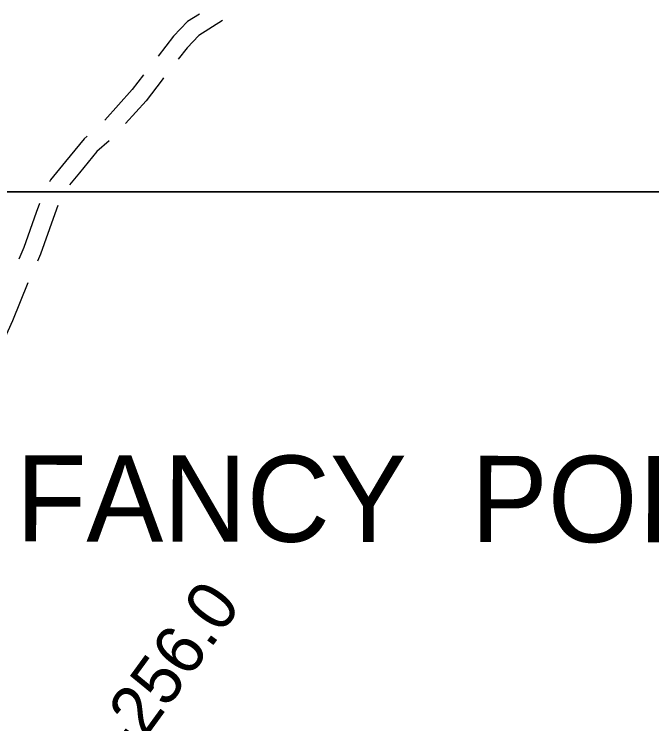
# Model space of a CAD drawing. Extents: x 3263578 to 3301413, y 764927 to 798602.
# Drawn here: x 3283342 to 3284415, y 789311 to 790505 of the extents above; entities that cross this region are included whole.
import ezdxf

# ---------------------------------------------------------------- set-up
doc = ezdxf.new("R2010")
doc.units = 0
for name, color, linetype in [('V-RIVR-RANG-IDEN', 7, 'Continuous'), ('V-ROAD-CNTR', 7, 'Continuous'), ('V-SITE-VEGE', 7, 'Continuous'), ('V-TOPO-GNAM-IDEN', 7, 'Continuous')]:
    doc.layers.add(name, color=color, linetype=linetype)

msp = doc.modelspace()

# ---------------------------------------------------------------- linework, layer by layer
at = {"layer": 'V-ROAD-CNTR'}
for points in [[(3283653.8, 790504.9), (3283633.9, 790492.4), (3283610.6, 790467.8), (3283584.3, 790434.3)], [(3283692.9, 790494), (3283653.1, 790469), (3283633.3, 790448.2), (3283618.3, 790429)], [(3283559.8, 790402.7), (3283541.1, 790378.4), (3283494.8, 790326.8)], [(3283593.7, 790397.6), (3283591.1, 790394.3), (3283564.2, 790359.2), (3283529.8, 790320.8)], [(3283465.4, 790299.8), (3283459.9, 790295.1), (3283429, 790257.1), (3283403.5, 790226.4), (3283401.9, 790223)], [(3283502.1, 790292), (3283481.6, 790274.2), (3283452.2, 790238), (3283435.5, 790217.9)], [(3283385.3, 790186.6), (3283379.7, 790171.5), (3283358.8, 790112.3), (3283350.4, 790093.1)], [(3283416, 790183.3), (3283407.9, 790161.3), (3283386.7, 790101.2), (3283381.6, 790089.6)], [(3283365.5, 790052.9), (3283339.7, 789989), (3283327, 789960.7)]]:
    msp.add_lwpolyline(points, dxfattribs=at)
at = {"layer": 'V-SITE-VEGE'}
msp.add_line((3281686.3, 790206), (3288056.1, 790206), dxfattribs=at)
msp.add_lwpolyline([(3288056.1, 790206), (3281686.3, 790206)], dxfattribs=at)

# ---------------------------------------------------------------- texts
at = {"layer": 'V-RIVR-RANG-IDEN'}
msp.add_text('R-256.0', height=83, rotation=53.9453, dxfattribs=at).set_placement((3283493.6, 789191.3))
at = {"layer": 'V-TOPO-GNAM-IDEN'}
msp.add_text('FANCY  POINT', height=145, rotation=359.9292, dxfattribs=at).set_placement((3283345.4, 789618.1))

doc.saveas('drawing.dxf')
